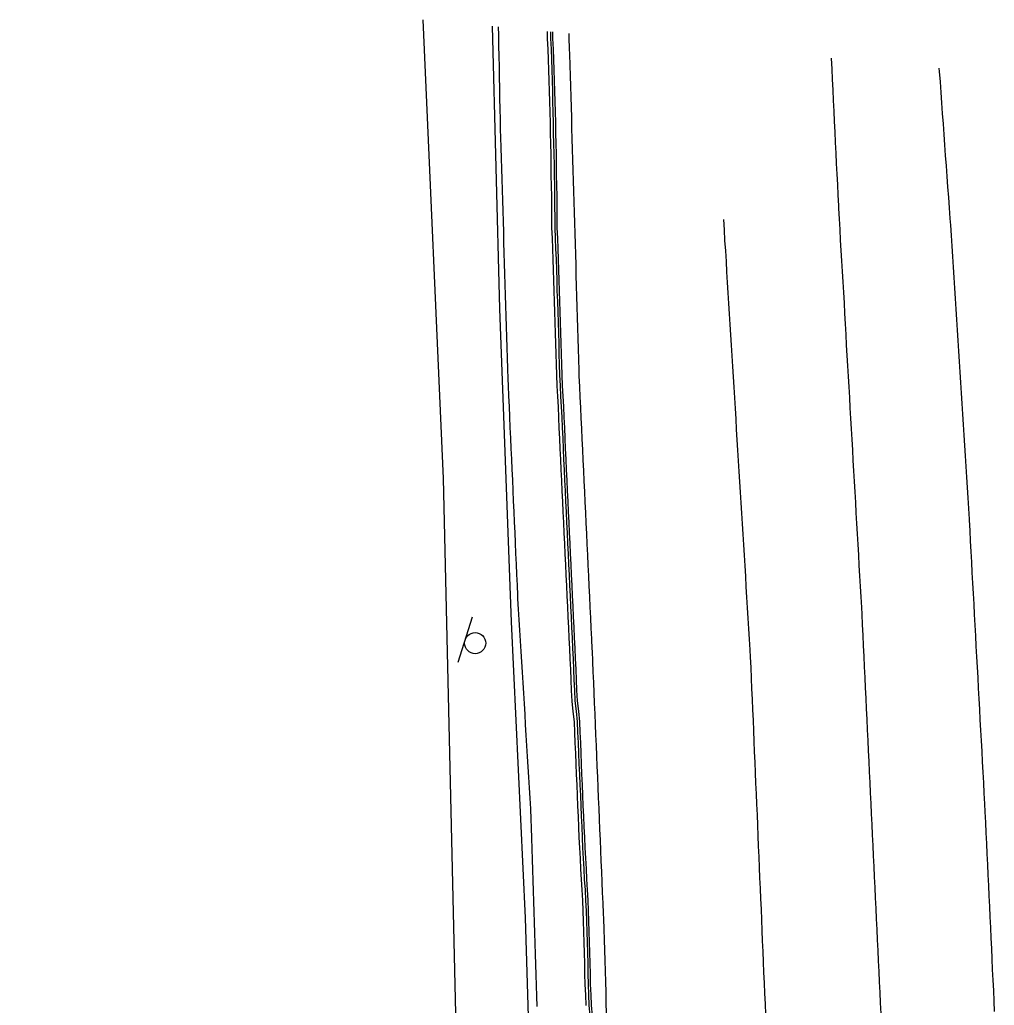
# Model space of a CAD drawing. Extents: x 1901471 to 1963503, y 756461 to 799997.
# Drawn here: x 1929785.3 to 1929878, y 774013.4 to 774107.1 of the extents above; entities that cross this region are included whole.
import ezdxf

# ---------------------------------------------------------------- set-up
doc = ezdxf.new("R2010")
doc.units = 0
for name, color, linetype in [('RD_EX_Bldg', 7, 'Continuous'), ('RD_EX_BldgApp', 7, 'Continuous'), ('RD_EX_Conc', 7, 'Continuous'), ('RD_EX_GuardRail', 7, 'Continuous'), ('RD_EX_Road', 7, 'Continuous'), ('RD_EX_VEG', 7, 'Continuous')]:
    doc.layers.add(name, color=color, linetype=linetype)

# ---------------------------------------------------------------- blocks, each defined once
blk = doc.blocks.new('SIGN')
at = {"layer": 'RD_EX_BldgApp'}
blk.add_line((-4.52, -2.02), (4.48, -2.02), dxfattribs=at)
blk.add_circle((0, 0), 2, dxfattribs=at)

msp = doc.modelspace()

# ---------------------------------------------------------------- linework, layer by layer
at = {"layer": 'RD_EX_Conc'}
for points in [[(1929834.5, 774013.33), (1929834.47, 774014.33), (1929834.44, 774015.33), (1929834.41, 774016.33), (1929834.38, 774017.33), (1929834.35, 774018.32), (1929834.32, 774019.32), (1929834.29, 774020.32), (1929834.25, 774021.32), (1929834.22, 774022.32), (1929834.19, 774023.32), (1929834.16, 774024.32), (1929834.13, 774025.32), (1929834.1, 774026.32), (1929834.07, 774027.32), (1929834.04, 774028.32), (1929834.01, 774029.32), (1929833.98, 774030.31), (1929833.96, 774031.13), (1929833.9, 774032.13), (1929833.84, 774033.12), (1929833.78, 774034.12), (1929833.72, 774035.12), (1929833.66, 774036.12), (1929833.6, 774037.11), (1929833.54, 774038.11), (1929833.48, 774039.11), (1929833.42, 774040.11), (1929833.36, 774041.11), (1929833.3, 774042.1), (1929833.24, 774043.1), (1929833.18, 774044.1), (1929833.12, 774045.1), (1929833.06, 774046.1), (1929833, 774047.09), (1929832.93, 774048.09), (1929832.87, 774049.09), (1929832.81, 774050.09), (1929832.75, 774051.09), (1929832.69, 774052.08), (1929832.68, 774052.39), (1929832.63, 774053.39), (1929832.59, 774054.39), (1929832.54, 774055.39), (1929832.5, 774056.39), (1929832.45, 774057.39), (1929832.41, 774058.38), (1929832.36, 774059.38), (1929832.32, 774060.38), (1929832.28, 774061.38), (1929832.23, 774062.38), (1929832.19, 774063.38), (1929832.14, 774064.38), (1929832.1, 774065.37), (1929832.05, 774066.37), (1929832.01, 774067.37), (1929831.96, 774068.37), (1929831.92, 774069.37), (1929831.88, 774070.37), (1929831.83, 774071.36), (1929831.79, 774072.36), (1929831.76, 774072.97), (1929831.73, 774073.97), (1929831.7, 774074.97), (1929831.67, 774075.97), (1929831.64, 774076.96), (1929831.61, 774077.96), (1929831.58, 774078.96), (1929831.55, 774079.96), (1929831.52, 774080.96), (1929831.48, 774081.96), (1929831.45, 774082.96), (1929831.42, 774083.96), (1929831.39, 774084.96), (1929831.36, 774085.96), (1929831.33, 774086.96), (1929831.3, 774087.96), (1929831.27, 774088.96), (1929831.24, 774089.96), (1929831.21, 774090.96), (1929831.18, 774091.96), (1929831.15, 774092.96), (1929831.12, 774093.96), (1929831.09, 774094.96), (1929831.06, 774095.95), (1929831.04, 774096.65), (1929831.02, 774097.65), (1929831, 774098.65), (1929830.98, 774099.65), (1929830.96, 774100.65), (1929830.94, 774101.65), (1929830.92, 774102.65), (1929830.9, 774103.65), (1929830.88, 774104.65), (1929830.86, 774105.65), (1929830.84, 774106.45)], [(1929835.47, 774106.02), (1929835.47, 774105.32), (1929835.54, 774104.32), (1929835.57, 774103.34), (1929835.6, 774102.34), (1929835.63, 774101.34), (1929835.66, 774100.34), (1929835.68, 774099.34), (1929835.71, 774098.34), (1929835.74, 774097.34), (1929835.74, 774096.34), (1929835.77, 774095.34), (1929835.8, 774094.34), (1929835.82, 774093.34), (1929835.82, 774092.34), (1929835.85, 774091.34), (1929835.87, 774090.34), (1929835.87, 774089.34), (1929835.88, 774088.34), (1929835.88, 774087.34), (1929835.94, 774086.35), (1929835.97, 774085.35), (1929836.01, 774084.35), (1929836.04, 774083.35), (1929836.07, 774082.35), (1929836.1, 774081.35), (1929836.14, 774080.35), (1929836.17, 774079.35), (1929836.2, 774078.35), (1929836.23, 774077.35), (1929836.26, 774076.35), (1929836.29, 774075.36), (1929836.32, 774074.36), (1929836.35, 774073.36), (1929836.39, 774072.32), (1929836.44, 774071.32), (1929836.5, 774070.32), (1929836.55, 774069.32), (1929836.59, 774068.32), (1929836.65, 774067.33), (1929836.68, 774066.33), (1929836.73, 774065.33), (1929836.77, 774064.33), (1929836.82, 774063.33), (1929836.87, 774062.33), (1929836.92, 774061.33), (1929836.96, 774060.34), (1929837.01, 774059.34), (1929837.06, 774058.34), (1929837.11, 774057.34), (1929837.15, 774056.34), (1929837.2, 774055.34), (1929837.25, 774054.34), (1929837.3, 774053.35), (1929837.34, 774052.35), (1929837.39, 774051.35), (1929837.44, 774050.35), (1929837.49, 774049.35), (1929837.54, 774048.35), (1929837.58, 774047.36), (1929837.63, 774046.37), (1929837.67, 774045.37), (1929837.71, 774044.37), (1929837.75, 774043.37), (1929837.8, 774042.37), (1929837.92, 774041.38), (1929838.02, 774040.38), (1929838.06, 774039.38), (1929838.11, 774038.38), (1929838.15, 774037.39), (1929838.19, 774036.39), (1929838.23, 774035.39), (1929838.28, 774034.39), (1929838.32, 774033.39), (1929838.36, 774032.39), (1929838.4, 774031.39), (1929838.45, 774030.39), (1929838.49, 774029.4), (1929838.54, 774028.4), (1929838.6, 774027.4), (1929838.65, 774026.4), (1929838.69, 774025.4), (1929838.77, 774024.41), (1929838.81, 774023.41), (1929838.86, 774022.41), (1929838.9, 774021.43), (1929838.93, 774020.43), (1929838.96, 774019.43), (1929838.99, 774018.43), (1929839.02, 774017.43), (1929839.03, 774016.43), (1929839.06, 774015.43), (1929839.1, 774014.44), (1929839.14, 774013.44)], [(1929835.77, 774105.99), (1929835.77, 774105.33), (1929835.84, 774104.34), (1929835.87, 774103.35), (1929835.9, 774102.35), (1929835.93, 774101.35), (1929835.96, 774100.35), (1929835.98, 774099.35), (1929836.01, 774098.35), (1929836.04, 774097.35), (1929836.04, 774096.35), (1929836.07, 774095.35), (1929836.1, 774094.35), (1929836.12, 774093.35), (1929836.12, 774092.35), (1929836.15, 774091.35), (1929836.17, 774090.35), (1929836.17, 774089.35), (1929836.18, 774088.35), (1929836.18, 774087.35), (1929836.24, 774086.35), (1929836.26, 774085.36), (1929836.31, 774084.36), (1929836.34, 774083.36), (1929836.37, 774082.36), (1929836.4, 774081.36), (1929836.44, 774080.36), (1929836.47, 774079.36), (1929836.5, 774078.36), (1929836.53, 774077.36), (1929836.56, 774076.36), (1929836.59, 774075.36), (1929836.62, 774074.36), (1929836.65, 774073.36), (1929836.69, 774072.33), (1929836.74, 774071.33), (1929836.8, 774070.34), (1929836.85, 774069.34), (1929836.89, 774068.34), (1929836.95, 774067.34), (1929836.98, 774066.34), (1929837.03, 774065.34), (1929837.07, 774064.34), (1929837.12, 774063.35), (1929837.17, 774062.35), (1929837.22, 774061.35), (1929837.26, 774060.35), (1929837.31, 774059.35), (1929837.36, 774058.35), (1929837.41, 774057.35), (1929837.45, 774056.36), (1929837.5, 774055.36), (1929837.55, 774054.36), (1929837.6, 774053.36), (1929837.64, 774052.36), (1929837.69, 774051.36), (1929837.74, 774050.37), (1929837.79, 774049.37), (1929837.83, 774048.37), (1929837.88, 774047.37), (1929837.93, 774046.38), (1929837.97, 774045.38), (1929838.01, 774044.38), (1929838.05, 774043.39), (1929838.1, 774042.39), (1929838.22, 774041.39), (1929838.32, 774040.39), (1929838.36, 774039.4), (1929838.41, 774038.4), (1929838.45, 774037.4), (1929838.49, 774036.4), (1929838.53, 774035.4), (1929838.58, 774034.4), (1929838.62, 774033.4), (1929838.66, 774032.4), (1929838.7, 774031.41), (1929838.75, 774030.41), (1929838.79, 774029.41), (1929838.84, 774028.41), (1929838.9, 774027.41), (1929838.95, 774026.41), (1929838.99, 774025.41), (1929839.07, 774024.42), (1929839.11, 774023.42), (1929839.16, 774022.42), (1929839.2, 774021.44), (1929839.23, 774020.44), (1929839.26, 774019.44), (1929839.29, 774018.44), (1929839.32, 774017.44), (1929839.33, 774016.44), (1929839.36, 774015.44), (1929839.4, 774014.45), (1929839.44, 774013.45), (1929839.52, 774012.45)], [(1929835.98, 774105.97), (1929835.98, 774105.34), (1929836.05, 774104.34), (1929836.08, 774103.35), (1929836.11, 774102.35), (1929836.14, 774101.35), (1929836.17, 774100.35), (1929836.19, 774099.36), (1929836.22, 774098.36), (1929836.25, 774097.36), (1929836.25, 774096.36), (1929836.28, 774095.36), (1929836.31, 774094.36), (1929836.33, 774093.36), (1929836.33, 774092.36), (1929836.36, 774091.36), (1929836.38, 774090.36), (1929836.38, 774089.36), (1929836.39, 774088.36), (1929836.39, 774087.36), (1929836.45, 774086.36), (1929836.47, 774085.36), (1929836.52, 774084.36), (1929836.55, 774083.36), (1929836.58, 774082.36), (1929836.61, 774081.37), (1929836.65, 774080.37), (1929836.68, 774079.37), (1929836.71, 774078.37), (1929836.74, 774077.37), (1929836.77, 774076.37), (1929836.8, 774075.37), (1929836.83, 774074.37), (1929836.86, 774073.37), (1929836.9, 774072.34), (1929836.95, 774071.34), (1929837.01, 774070.35), (1929837.06, 774069.35), (1929837.1, 774068.35), (1929837.16, 774067.35), (1929837.19, 774066.35), (1929837.24, 774065.35), (1929837.28, 774064.35), (1929837.33, 774063.36), (1929837.38, 774062.36), (1929837.43, 774061.36), (1929837.47, 774060.36), (1929837.52, 774059.36), (1929837.57, 774058.36), (1929837.62, 774057.36), (1929837.66, 774056.37), (1929837.71, 774055.37), (1929837.76, 774054.37), (1929837.81, 774053.37), (1929837.85, 774052.37), (1929837.9, 774051.37), (1929837.95, 774050.38), (1929838, 774049.38), (1929838.04, 774048.38), (1929838.09, 774047.38), (1929838.14, 774046.39), (1929838.18, 774045.39), (1929838.22, 774044.39), (1929838.26, 774043.39), (1929838.31, 774042.4), (1929838.43, 774041.4), (1929838.53, 774040.4), (1929838.57, 774039.41), (1929838.62, 774038.41), (1929838.66, 774037.41), (1929838.7, 774036.41), (1929838.74, 774035.41), (1929838.79, 774034.41), (1929838.83, 774033.41), (1929838.87, 774032.41), (1929838.91, 774031.41), (1929838.96, 774030.42), (1929839, 774029.42), (1929839.05, 774028.42), (1929839.11, 774027.42), (1929839.16, 774026.42), (1929839.2, 774025.42), (1929839.28, 774024.43), (1929839.32, 774023.43), (1929839.37, 774022.43), (1929839.41, 774021.45), (1929839.44, 774020.45), (1929839.47, 774019.45), (1929839.5, 774018.45), (1929839.53, 774017.45), (1929839.54, 774016.45), (1929839.57, 774015.45), (1929839.61, 774014.45), (1929839.65, 774013.45), (1929839.73, 774012.46)]]:
    msp.add_lwpolyline(points, dxfattribs=at)
at = {"layer": 'RD_EX_GuardRail'}
msp.add_lwpolyline([(1929830.25, 774106.51), (1929830.94, 774079.65), (1929832.05, 774049.91), (1929833.38, 774021.76), (1929834.15, 773996.78), (1929834.46, 773978.49), (1929834.74, 773956.22), (1929834.87, 773933.21), (1929834.55, 773912.39)], dxfattribs=at)
at = {"layer": 'RD_EX_Road'}
for points in [[(1929837.52, 774105.82), (1929837.53, 774105.38), (1929837.57, 774104.38), (1929837.59, 774103.81), (1929837.62, 774102.81), (1929837.65, 774101.81), (1929837.68, 774100.81), (1929837.71, 774099.81), (1929837.74, 774098.82), (1929837.77, 774097.82), (1929837.79, 774096.82), (1929837.82, 774095.82), (1929837.85, 774094.82), (1929837.88, 774093.82), (1929837.91, 774092.82), (1929837.94, 774091.82), (1929837.97, 774090.82), (1929838, 774089.82), (1929838.03, 774088.82), (1929838.06, 774087.82), (1929838.09, 774086.82), (1929838.12, 774085.82), (1929838.15, 774084.82), (1929838.18, 774083.82), (1929838.2, 774082.82), (1929838.23, 774081.82), (1929838.26, 774080.83), (1929838.29, 774079.83), (1929838.32, 774078.83), (1929838.35, 774077.83), (1929838.38, 774076.83), (1929838.41, 774075.83), (1929838.44, 774074.83), (1929838.47, 774073.83), (1929838.49, 774073.26), (1929838.53, 774072.26), (1929838.58, 774071.26), (1929838.63, 774070.26), (1929838.68, 774069.26), (1929838.72, 774068.26), (1929838.77, 774067.27), (1929838.82, 774066.27), (1929838.87, 774065.27), (1929838.91, 774064.27), (1929838.96, 774063.27), (1929839.01, 774062.27), (1929839.06, 774061.27), (1929839.1, 774060.28), (1929839.15, 774059.28), (1929839.2, 774058.28), (1929839.25, 774057.28), (1929839.29, 774056.28), (1929839.34, 774055.28), (1929839.39, 774054.28), (1929839.44, 774053.29), (1929839.49, 774052.29), (1929839.53, 774051.29), (1929839.58, 774050.29), (1929839.63, 774049.29), (1929839.68, 774048.29), (1929839.72, 774047.29), (1929839.73, 774047.14), (1929839.77, 774046.14), (1929839.82, 774045.14), (1929839.86, 774044.14), (1929839.9, 774043.14), (1929839.94, 774042.15), (1929839.99, 774041.15), (1929840.03, 774040.15), (1929840.07, 774039.15), (1929840.11, 774038.15), (1929840.16, 774037.15), (1929840.2, 774036.15), (1929840.24, 774035.15), (1929840.28, 774034.15), (1929840.33, 774033.16), (1929840.37, 774032.16), (1929840.41, 774031.16), (1929840.45, 774030.16), (1929840.5, 774029.16), (1929840.54, 774028.16), (1929840.58, 774027.16), (1929840.62, 774026.16), (1929840.67, 774025.16), (1929840.71, 774024.17), (1929840.75, 774023.17), (1929840.79, 774022.17), (1929840.81, 774021.68), (1929840.84, 774020.68), (1929840.88, 774019.68), (1929840.91, 774018.69), (1929840.94, 774017.69), (1929840.97, 774016.69), (1929841, 774015.69), (1929841.03, 774014.69), (1929841.06, 774013.69), (1929841.09, 774012.69)], [(1929862.47, 774103.48), (1929862.47, 774103.45), (1929862.52, 774102.45), (1929862.57, 774101.45), (1929862.62, 774100.45), (1929862.67, 774099.45), (1929862.71, 774098.45), (1929862.76, 774097.45), (1929862.81, 774096.46), (1929862.86, 774095.46), (1929862.91, 774094.46), (1929862.96, 774093.46), (1929863.01, 774092.46), (1929863.06, 774091.46), (1929863.11, 774090.46), (1929863.16, 774089.46), (1929863.17, 774089.19), (1929863.23, 774088.19), (1929863.29, 774087.19), (1929863.34, 774086.19), (1929863.4, 774085.2), (1929863.46, 774084.2), (1929863.51, 774083.2), (1929863.57, 774082.2), (1929863.63, 774081.2), (1929863.69, 774080.21), (1929863.74, 774079.21), (1929863.8, 774078.21), (1929863.86, 774077.21), (1929863.91, 774076.21), (1929863.97, 774075.22), (1929864.03, 774074.22), (1929864.09, 774073.22), (1929864.14, 774072.22), (1929864.2, 774071.22), (1929864.26, 774070.23), (1929864.31, 774069.23), (1929864.37, 774068.23), (1929864.43, 774067.23), (1929864.49, 774066.23), (1929864.54, 774065.24), (1929864.6, 774064.24), (1929864.66, 774063.24), (1929864.71, 774062.24), (1929864.77, 774061.24), (1929864.83, 774060.25), (1929864.89, 774059.25), (1929864.94, 774058.25), (1929865, 774057.25), (1929865.06, 774056.25), (1929865.11, 774055.26), (1929865.17, 774054.26), (1929865.23, 774053.26), (1929865.29, 774052.26), (1929865.34, 774051.26), (1929865.38, 774050.62), (1929865.43, 774049.62), (1929865.47, 774048.62), (1929865.52, 774047.62), (1929865.57, 774046.62), (1929865.62, 774045.62), (1929865.66, 774044.62), (1929865.71, 774043.63), (1929865.76, 774042.63), (1929865.81, 774041.63), (1929865.85, 774040.63), (1929865.9, 774039.63), (1929865.95, 774038.63), (1929866, 774037.63), (1929866.04, 774036.64), (1929866.09, 774035.64), (1929866.14, 774034.64), (1929866.19, 774033.64), (1929866.23, 774032.64), (1929866.28, 774031.64), (1929866.33, 774030.64), (1929866.38, 774029.65), (1929866.42, 774028.65), (1929866.47, 774027.65), (1929866.52, 774026.65), (1929866.57, 774025.65), (1929866.61, 774024.65), (1929866.66, 774023.65), (1929866.71, 774022.66), (1929866.76, 774021.66), (1929866.8, 774020.66), (1929866.85, 774019.66), (1929866.9, 774018.66), (1929866.95, 774017.66), (1929866.99, 774016.66), (1929867.04, 774015.67), (1929867.09, 774014.67), (1929867.14, 774013.67), (1929867.18, 774012.67)], [(1929872.72, 774102.52), (1929872.74, 774102.21), (1929872.82, 774101.21), (1929872.89, 774100.22), (1929872.96, 774099.22), (1929873.03, 774098.22), (1929873.11, 774097.22), (1929873.18, 774096.23), (1929873.25, 774095.23), (1929873.32, 774094.23), (1929873.4, 774093.24), (1929873.47, 774092.24), (1929873.54, 774091.24), (1929873.61, 774090.24), (1929873.69, 774089.25), (1929873.76, 774088.25), (1929873.81, 774087.6), (1929873.87, 774086.61), (1929873.93, 774085.61), (1929874, 774084.61), (1929874.06, 774083.61), (1929874.12, 774082.62), (1929874.19, 774081.62), (1929874.25, 774080.62), (1929874.31, 774079.62), (1929874.38, 774078.63), (1929874.44, 774077.63), (1929874.5, 774076.63), (1929874.57, 774075.63), (1929874.63, 774074.64), (1929874.69, 774073.64), (1929874.76, 774072.64), (1929874.82, 774071.64), (1929874.89, 774070.64), (1929874.95, 774069.65), (1929875.01, 774068.65), (1929875.08, 774067.65), (1929875.14, 774066.65), (1929875.2, 774065.66), (1929875.27, 774064.66), (1929875.33, 774063.66), (1929875.39, 774062.66), (1929875.46, 774061.67), (1929875.52, 774060.67), (1929875.58, 774059.67), (1929875.59, 774059.56), (1929875.64, 774058.57), (1929875.7, 774057.57), (1929875.75, 774056.57), (1929875.81, 774055.57), (1929875.86, 774054.57), (1929875.91, 774053.57), (1929875.97, 774052.58), (1929876.02, 774051.58), (1929876.08, 774050.58), (1929876.13, 774049.58), (1929876.18, 774048.58), (1929876.24, 774047.58), (1929876.29, 774046.58), (1929876.35, 774045.59), (1929876.4, 774044.59), (1929876.45, 774043.59), (1929876.51, 774042.59), (1929876.56, 774041.59), (1929876.62, 774040.59), (1929876.67, 774039.6), (1929876.73, 774038.6), (1929876.78, 774037.6), (1929876.83, 774036.6), (1929876.89, 774035.6), (1929876.94, 774034.6), (1929877, 774033.61), (1929877.05, 774032.61), (1929877.09, 774031.83), (1929877.14, 774030.83), (1929877.19, 774029.83), (1929877.23, 774028.83), (1929877.28, 774027.83), (1929877.33, 774026.83), (1929877.37, 774025.84), (1929877.42, 774024.84), (1929877.47, 774023.84), (1929877.51, 774022.84), (1929877.56, 774021.84), (1929877.61, 774020.84), (1929877.65, 774019.84), (1929877.7, 774018.85), (1929877.75, 774017.85), (1929877.79, 774016.85), (1929877.84, 774015.85), (1929877.89, 774014.85), (1929877.93, 774013.85), (1929877.98, 774012.86)], [(1929852.22, 774088.15), (1929852.28, 774087.15), (1929852.34, 774086.15), (1929852.41, 774085.16), (1929852.47, 774084.16), (1929852.53, 774083.16), (1929852.59, 774082.16), (1929852.65, 774081.16), (1929852.71, 774080.17), (1929852.77, 774079.17), (1929852.84, 774078.17), (1929852.9, 774077.17), (1929852.96, 774076.18), (1929853.02, 774075.18), (1929853.08, 774074.18), (1929853.14, 774073.18), (1929853.2, 774072.19), (1929853.27, 774071.19), (1929853.33, 774070.19), (1929853.39, 774069.19), (1929853.45, 774068.19), (1929853.51, 774067.2), (1929853.57, 774066.2), (1929853.63, 774065.2), (1929853.7, 774064.2), (1929853.76, 774063.21), (1929853.82, 774062.21), (1929853.88, 774061.21), (1929853.94, 774060.21), (1929854, 774059.21), (1929854.06, 774058.22), (1929854.13, 774057.22), (1929854.19, 774056.22), (1929854.25, 774055.22), (1929854.31, 774054.23), (1929854.37, 774053.23), (1929854.43, 774052.23), (1929854.49, 774051.23), (1929854.56, 774050.23), (1929854.62, 774049.24), (1929854.68, 774048.24), (1929854.74, 774047.24), (1929854.78, 774046.54), (1929854.83, 774045.54), (1929854.87, 774044.54), (1929854.91, 774043.54), (1929854.95, 774042.54), (1929854.99, 774041.54), (1929855.04, 774040.55), (1929855.08, 774039.55), (1929855.12, 774038.55), (1929855.16, 774037.55), (1929855.21, 774036.55), (1929855.25, 774035.55), (1929855.29, 774034.55), (1929855.33, 774033.55), (1929855.38, 774032.55), (1929855.42, 774031.56), (1929855.46, 774030.56), (1929855.5, 774029.56), (1929855.54, 774028.56), (1929855.59, 774027.56), (1929855.63, 774026.56), (1929855.67, 774025.56), (1929855.71, 774024.56), (1929855.71, 774024.56), (1929855.76, 774023.56), (1929855.8, 774022.57), (1929855.84, 774021.57), (1929855.88, 774020.57), (1929855.92, 774019.57), (1929855.97, 774018.57), (1929856.01, 774017.57), (1929856.05, 774016.57), (1929856.09, 774015.57), (1929856.14, 774014.57), (1929856.18, 774013.58), (1929856.22, 774012.58)]]:
    msp.add_lwpolyline(points, dxfattribs=at)
at = {"layer": 'RD_EX_VEG'}
msp.add_lwpolyline([(1929823.63, 774107.13), (1929825.57, 774063.53), (1929827.83, 773965.9), (1929825.07, 773926.36), (1929811.05, 773906.35), (1929802.82, 773851.31), (1929785.07, 773821.14), (1929769.06, 773803.67), (1929771.93, 773789.52), (1929750.87, 773778.23), (1929726.13, 773776.45), (1929669.22, 773779.6), (1929640.21, 773778.49), (1929617.13, 773784.14), (1929528.61, 773793.2), (1929455.19, 773799.46), (1929416.33, 773800.46)], dxfattribs=at)

# ---------------------------------------------------------------- block references
at = {"layer": 'RD_EX_Bldg', "xscale": 0.5039370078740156, "yscale": 0.5039370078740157, "rotation": -107.54454500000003}
msp.add_blockref('SIGN', (1929828.62, 774047.87), dxfattribs=at)

doc.saveas('drawing.dxf')
